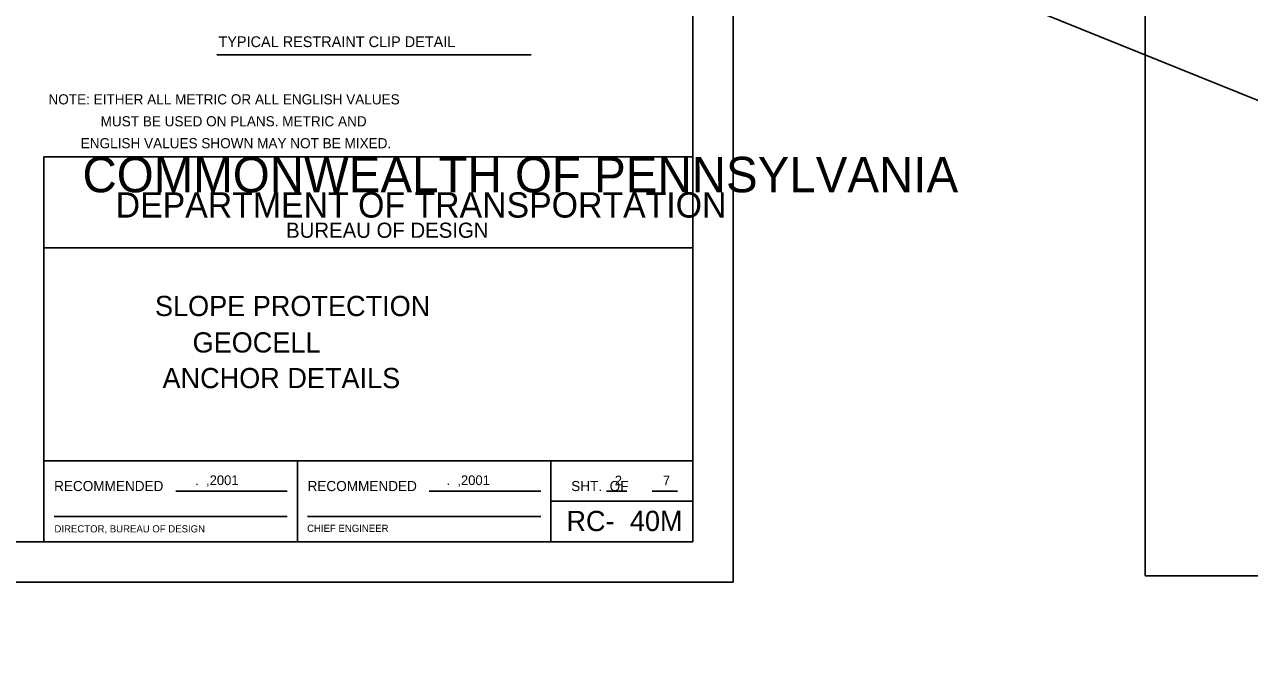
# Model space of a CAD drawing. Extents: x 638850 to 644908, y 297188 to 298900.
# Drawn here: x 641914.7 to 642323.1, y 298044.1 to 298255.3 of the extents above; entities that cross this region are included whole.
import ezdxf

# ---------------------------------------------------------------- set-up
doc = ezdxf.new("R2010")
doc.units = 0
for name, color, linetype in [('1', 7, 'Continuous'), ('3', 7, 'Continuous'), ('4', 7, 'Continuous')]:
    doc.layers.add(name, color=color, linetype=linetype)

msp = doc.modelspace()

# ---------------------------------------------------------------- linework, layer by layer
at = {"layer": '1'}
for p, q in [((641027.32, 298753.99), (644908.14, 297188.08)), ((642288.26, 298665.37), (642288.26, 298071.37)), ((642150.99, 298663.2), (642150.99, 298069.2)), ((642137.49, 298649.7), (642137.49, 298082.7)), ((641921.17, 298082.7), (641921.17, 298211.13)), ((641921.17, 298211.13), (642137.49, 298211.13)), ((641921.17, 298180.72), (642137.49, 298180.72)), ((641921.17, 298109.73), (642137.49, 298109.73)), ((642005.66, 298109.73), (642005.66, 298082.7)), ((642090.17, 298082.7), (642090.17, 298109.73)), ((641965.11, 298099.59), (642002.3, 298099.59)), ((642049.62, 298099.59), (642086.79, 298099.59)), ((642090.17, 298096.21), (642137.49, 298096.21)), ((642108.77, 298099.59), (642115.51, 298099.59)), ((642123.97, 298099.59), (642130.73, 298099.59)), ((642130.73, 298099.59), (642132.42, 298099.59)), ((641924.55, 298091.16), (642002.3, 298091.16)), ((642009.04, 298091.16), (642086.79, 298091.16)), ((642137.49, 298082.7), (641219.49, 298082.7)), ((642150.99, 298069.2), (641178.99, 298069.2)), ((643260.26, 298071.37), (642288.26, 298071.37))]:
    msp.add_line(p, q, dxfattribs=at)
at = {"layer": '4'}
msp.add_line((641978.8, 298245.2), (642083.55, 298245.2), dxfattribs=at)

# ---------------------------------------------------------------- texts
at = {"layer": '1'}
for s, height, p in [('COMMONWEALTH OF PENNSYLVANIA', 11.8354, (641934.02, 298199.29)), ('DEPARTMENT OF TRANSPORTATION', 8.434, (641945.07, 298190.86)), ('BUREAU OF DESIGN', 5.073, (642001.9, 298184.1)), ('    SLOPE PROTECTION    ', 6.75, (641948.15, 298157.99)), ('         GEOCELL        ', 6.75, (641948.15, 298145.83)), ('     ANCHOR DETAILS     ', 6.75, (641948.15, 298133.94)), ('   .  ,2001', 3.24, (641967.98, 298101.6)), ('   .  ,2001', 3.24, (642051.77, 298101.6)), ('2', 3.24, (642111.48, 298101.52)), ('7', 3.24, (642127.52, 298101.52)), ('RECOMMENDED', 3.3826, (641924.55, 298099.59)), ('RECOMMENDED', 3.3826, (642009.05, 298099.59)), ('SHT.  OF', 3.383, (642096.94, 298099.59)), ('APPROVED', 0.0211, (641966.82, 298099.53)), ('RC-', 6.75, (642095.36, 298086.24)), ('40M', 6.75, (642116.51, 298086.27)), ('DIRECTOR, BUREAU OF DESIGN', 2.3867, (641924.68, 298085.81)), ('CHIEF ENGINEER', 2.387, (642008.9, 298085.98))]:
    msp.add_text(s, height=height, dxfattribs=at).set_placement(p)
at = {"layer": '3'}
for s, p in [('NOTE: EITHER ALL METRIC OR ALL ENGLISH VALUES', (641922.67, 298228.62)), (' MUST BE USED ON PLANS. METRIC AND ', (641938.8, 298221.3)), ('    ENGLISH VALUES SHOWN MAY NOT BE MIXED.', (641928.4, 298213.98))]:
    msp.add_text(s, height=3.3818, dxfattribs=at).set_placement(p)
at = {"layer": '4'}
msp.add_text('TYPICAL RESTRAINT CLIP DETAIL', height=3.6022, dxfattribs=at).set_placement((641979.35, 298247.74))

doc.saveas('drawing.dxf')
